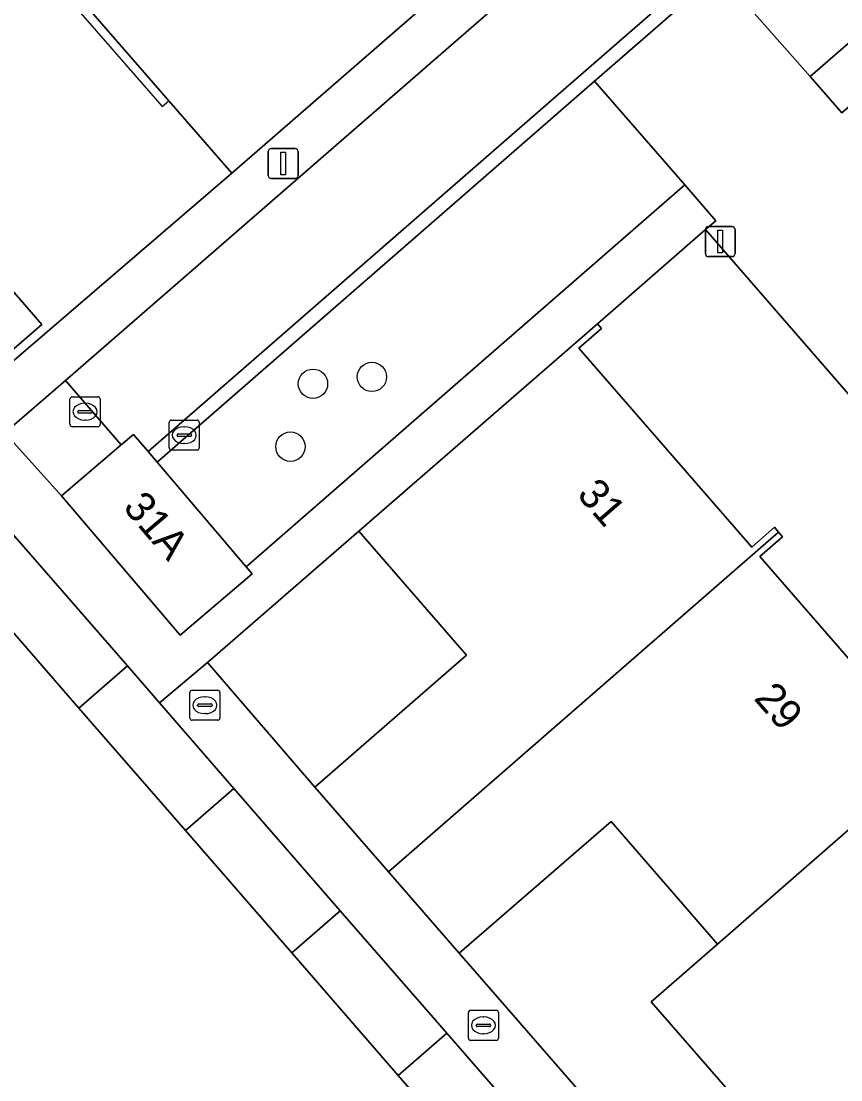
# Model space of a CAD drawing. Extents: x 155887 to 156869, y 383880 to 384678.
# Drawn here: x 156381.91 to 156409.2, y 384258.96 to 384294.18 of the extents above; entities that cross this region are included whole.
import ezdxf

# ---------------------------------------------------------------- set-up
doc = ezdxf.new("R2010")
doc.units = 0
for name, color, linetype in [('IMGEO_Boom', 7, 'Continuous'), ('IMGEO_Erf', 7, 'Continuous'), ('IMGEO_Groenvoorziening', 7, 'Continuous'), ('IMGEO_Kolk', 7, 'Continuous'), ('IMGEO_Lichtmast', 7, 'Continuous'), ('IMGEO_Muur', 7, 'Continuous'), ('IMGEO_Pand', 7, 'Continuous'), ('IMGEO_Pand_nummerreeks', 7, 'Continuous'), ('IMGEO_Pand_overbouw', 7, 'Continuous'), ('IMGEO_Parkeervlak_open', 7, 'Continuous'), ('IMGEO_Rijbaan_lokaal_open', 7, 'Continuous'), ('IMGEO_Rioolput', 7, 'Continuous'), ('IMGEO_Voetpad_open', 7, 'Continuous')]:
    doc.layers.add(name, color=color, linetype=linetype)

msp = doc.modelspace()

# ---------------------------------------------------------------- linework, layer by layer
at = {"layer": 'IMGEO_Boom'}
for centre in [(156391.626, 384282.116), (156393.588, 384282.345), (156390.877, 384280.024)]:
    msp.add_circle(centre, 0.489, dxfattribs=at)
at = {"layer": 'IMGEO_Erf'}
for points in [[(156344.67, 384322.764), (156372.42, 384290.834), (156373.841, 384292.068), (156375.486, 384291.951), (156376.62, 384290.644), (156374.319, 384288.646), (156380.323, 384281.751), (156388.92, 384289.129), (156386.832, 384291.534), (156382.893, 384296.069)], [(156424.958, 384256.644), (156428.934, 384260.101), (156428.797, 384260.259), (156428.436, 384259.936), (156404.697, 384287.244), (156401.095, 384284.112), (156401.232, 384283.954), (156400.481, 384283.301), (156406.231, 384276.684), (156406.986, 384277.34), (156407.123, 384277.182), (156407.262, 384277.022), (156406.507, 384276.366), (156412.125, 384269.9), (156412.88, 384270.556), (156413.028, 384270.385), (156413.156, 384270.238), (156412.402, 384269.583), (156418.022, 384263.115), (156418.777, 384263.771), (156418.935, 384263.589), (156419.053, 384263.453), (156418.298, 384262.797), (156424.073, 384256.151)], [(156381.834, 384250), (156382.765, 384248.929), (156385.046, 384250.912), (156388.568, 384246.825), (156392.093, 384242.735), (156394.92, 384245.164), (156398.446, 384241.107), (156395.615, 384238.647), (156399.058, 384234.651), (156399.61, 384235.127), (156399.89, 384234.801), (156408.835, 384242.587), (156405.094, 384246.887), (156402.386, 384250), (156401.553, 384250.957), (156398.009, 384255.031), (156394.468, 384259.101), (156390.921, 384263.178), (156387.381, 384267.247), (156383.836, 384271.321), (156380.088, 384275.63)]]:
    msp.add_lwpolyline(points, dxfattribs=at)
for points in [[(156382.596, 384284.091), (156380.516, 384282.286), (156379.09, 384283.929), (156381.17, 384285.734)], [(156388.119, 384272.839), (156391.014, 384269.481), (156391.685, 384268.696), (156396.735, 384273.089), (156393.156, 384277.208)], [(156405.093, 384263.471), (156401.551, 384267.546), (156396.494, 384263.169), (156397.021, 384262.56), (156403.577, 384255.034), (156406.41, 384257.503), (156402.886, 384261.548)]]:
    msp.add_lwpolyline(points, close=True, dxfattribs=at)
at = {"layer": 'IMGEO_Groenvoorziening'}
msp.add_lwpolyline([(156385.245, 384280.084), (156383.39, 384282.224), (156381.369, 384280.482), (156383.252, 384278.385)], close=True, dxfattribs=at)
at = {"layer": 'IMGEO_Kolk'}
for p, q in [((156386.841, 384279.981), (156386.841, 384280.833)), ((156386.916, 384280.907), (156387.768, 384280.907)), ((156387.842, 384280.833), (156387.842, 384279.981)), ((156387.1, 384280.401), (156387.1, 384280.413)), ((156387.143, 384280.45), (156387.541, 384280.45)), ((156387.329, 384280.687), (156387.354, 384280.687)), ((156387.584, 384280.413), (156387.584, 384280.401)), ((156387.538, 384280.364), (156387.14, 384280.364)), ((156387.352, 384280.127), (156387.327, 384280.127)), ((156387.768, 384279.907), (156386.916, 384279.907)), ((156387.527, 384270.994), (156387.527, 384271.846)), ((156387.602, 384271.92), (156388.454, 384271.92)), ((156388.015, 384271.7), (156388.04, 384271.7)), ((156388.528, 384271.846), (156388.528, 384270.994)), ((156387.786, 384271.414), (156387.786, 384271.426)), ((156388.224, 384271.377), (156387.826, 384271.377)), ((156387.829, 384271.463), (156388.227, 384271.463)), ((156388.27, 384271.426), (156388.27, 384271.414)), ((156388.454, 384270.92), (156387.602, 384270.92)), ((156388.038, 384271.14), (156388.013, 384271.14)), ((156396.799, 384260.342), (156396.799, 384261.194)), ((156396.874, 384261.268), (156397.726, 384261.268)), ((156397.287, 384261.048), (156397.312, 384261.048)), ((156397.8, 384261.194), (156397.8, 384260.342)), ((156397.058, 384260.762), (156397.058, 384260.774)), ((156397.496, 384260.725), (156397.098, 384260.725)), ((156397.101, 384260.811), (156397.499, 384260.811)), ((156397.542, 384260.774), (156397.542, 384260.762)), ((156397.31, 384260.488), (156397.285, 384260.488)), ((156397.726, 384260.268), (156396.874, 384260.268))]:
    msp.add_line(p, q, dxfattribs=at)
for points in [[(156386.841, 384279.981), (156386.841, 384280.833)], [(156386.916, 384280.907), (156387.768, 384280.907)], [(156387.842, 384280.833), (156387.842, 384279.981)], [(156387.768, 384279.907), (156386.916, 384279.907)], [(156387.527, 384270.994), (156387.527, 384271.846)], [(156387.602, 384271.92), (156388.454, 384271.92)], [(156388.528, 384271.846), (156388.528, 384270.994)], [(156388.454, 384270.92), (156387.602, 384270.92)], [(156396.799, 384260.342), (156396.799, 384261.194)], [(156396.874, 384261.268), (156397.726, 384261.268)], [(156397.8, 384261.194), (156397.8, 384260.342)], [(156397.726, 384260.268), (156396.874, 384260.268)]]:
    msp.add_lwpolyline(points, dxfattribs=at)
for centre, radius, start, end in [((156386.918, 384280.831), 0.0765, 91.552, 178.448), ((156386.918, 384280.831), 0.0765, 91.552, 178.448), ((156387.766, 384280.831), 0.0765, 1.552, 88.448), ((156387.766, 384280.831), 0.0765, 1.552, 88.448), ((156387.14, 384280.41), 0.0403, 85.8775, 175.7526), ((156387.545, 384280.412), 0.0386, 1.7309, 96.639), ((156387.137, 384280.4), 0.0366, 178.938, 274.7102), ((156387.541, 384280.407), 0.043, 264.8664, 352.4533), ((156386.918, 384279.983), 0.0765, 181.552, 268.448), ((156386.918, 384279.983), 0.0765, 181.552, 268.448), ((156387.766, 384279.983), 0.0765, 271.552, 358.448), ((156387.766, 384279.983), 0.0765, 271.552, 358.448), ((156387.604, 384271.844), 0.0765, 91.552, 178.448), ((156387.604, 384271.844), 0.0765, 91.552, 178.448), ((156388.452, 384271.844), 0.0765, 1.552, 88.448), ((156388.452, 384271.844), 0.0765, 1.552, 88.448), ((156387.826, 384271.423), 0.0403, 85.8775, 175.7526), ((156387.823, 384271.413), 0.0366, 178.938, 274.7102), ((156388.227, 384271.42), 0.043, 264.8664, 352.4533), ((156388.231, 384271.425), 0.0386, 1.7309, 96.639), ((156387.604, 384270.996), 0.0765, 181.552, 268.448), ((156387.604, 384270.996), 0.0765, 181.552, 268.448), ((156388.452, 384270.996), 0.0765, 271.552, 358.448), ((156388.452, 384270.996), 0.0765, 271.552, 358.448), ((156396.876, 384261.192), 0.0765, 91.552, 178.448), ((156396.876, 384261.192), 0.0765, 91.552, 178.448), ((156397.724, 384261.192), 0.0765, 1.552, 88.448), ((156397.724, 384261.192), 0.0765, 1.552, 88.448), ((156397.098, 384260.771), 0.0403, 85.8775, 175.7526), ((156397.095, 384260.761), 0.0366, 178.938, 274.7102), ((156397.499, 384260.768), 0.043, 264.8664, 352.4533), ((156397.503, 384260.773), 0.0386, 1.7309, 96.639), ((156396.876, 384260.344), 0.0765, 181.552, 268.448), ((156396.876, 384260.344), 0.0765, 181.552, 268.448), ((156397.724, 384260.344), 0.0765, 271.552, 358.448), ((156397.724, 384260.344), 0.0765, 271.552, 358.448)]:
    msp.add_arc(centre, radius, start, end, dxfattribs=at)
for centre, major_axis, ratio, start_param, end_param in [((156387.328, 384280.407), (-0.387, 0.002), 0.722429, 4.712389, 7.853982), ((156387.353, 384280.407), (-0.39, 0.002), 0.717154, 1.570796, 4.712389), ((156388.014, 384271.42), (-0.387, 0.002), 0.722429, 4.712389, 7.853982), ((156388.039, 384271.42), (-0.39, 0.002), 0.717154, 1.570796, 4.712389), ((156397.286, 384260.768), (-0.387, 0.002), 0.722429, 4.712389, 7.853982), ((156397.311, 384260.768), (-0.39, 0.002), 0.717154, 1.570796, 4.712389)]:
    msp.add_ellipse(centre, major_axis=major_axis, ratio=ratio, start_param=start_param, end_param=end_param, dxfattribs=at)
at = {"layer": 'IMGEO_Lichtmast'}
for p, q in [((156390.238, 384289.945), (156391.028, 384289.945)), ((156391.028, 384289.945), (156390.238, 384289.945)), ((156390.138, 384289.045), (156390.138, 384289.845)), ((156390.138, 384289.845), (156390.138, 384289.045)), ((156391.128, 384289.845), (156391.128, 384289.045)), ((156391.128, 384289.045), (156391.128, 384289.845)), ((156391.028, 384288.945), (156390.238, 384288.945)), ((156390.238, 384288.945), (156391.028, 384288.945)), ((156404.689, 384286.448), (156404.689, 384287.248)), ((156404.689, 384287.248), (156404.689, 384286.448)), ((156404.789, 384287.348), (156405.579, 384287.348)), ((156405.579, 384287.348), (156404.789, 384287.348)), ((156405.679, 384287.248), (156405.679, 384286.448)), ((156405.679, 384286.448), (156405.679, 384287.248)), ((156405.579, 384286.348), (156404.789, 384286.348)), ((156404.789, 384286.348), (156405.579, 384286.348))]:
    msp.add_line(p, q, dxfattribs=at)
for points in [[(156390.558, 384289.82), (156390.708, 384289.82), (156390.708, 384289.07), (156390.558, 384289.07), (156390.558, 384289.82)], [(156405.109, 384287.223), (156405.259, 384287.223), (156405.259, 384286.473), (156405.109, 384286.473), (156405.109, 384287.223)]]:
    msp.add_lwpolyline(points, dxfattribs=at)
for centre, start, end in [((156390.238, 384289.845), 90, 180), ((156390.238, 384289.845), 90, 180), ((156391.028, 384289.845), 0, 90), ((156391.028, 384289.845), 360, 90), ((156390.238, 384289.045), 180, 270), ((156390.238, 384289.045), 180, 270), ((156391.028, 384289.045), 270, 0), ((156391.028, 384289.045), 270, 0), ((156404.789, 384287.248), 90, 180), ((156404.789, 384287.248), 90, 180), ((156405.579, 384287.248), 0, 90), ((156405.579, 384287.248), 360, 90), ((156404.789, 384286.448), 180, 270), ((156404.789, 384286.448), 180, 270), ((156405.579, 384286.448), 270, 0), ((156405.579, 384286.448), 270, 0)]:
    msp.add_arc(centre, 0.1, start, end, dxfattribs=at)
at = {"layer": 'IMGEO_Muur'}
msp.add_lwpolyline([(156388.119, 384272.839), (156393.156, 384277.208)], dxfattribs=at)
at = {"layer": 'IMGEO_Pand'}
for points in [[(156382.893, 384296.069), (156386.832, 384291.534), (156388.92, 384289.129), (156395.866, 384295.161), (156393.835, 384297.5), (156389.835, 384302.105)], [(156380.516, 384282.286), (156382.596, 384284.091), (156381.17, 384285.734), (156379.09, 384283.929)], [(156394.142, 384265.872), (156407.123, 384277.182), (156406.986, 384277.34), (156406.231, 384276.684), (156400.481, 384283.301), (156401.232, 384283.954), (156401.095, 384284.112), (156393.156, 384277.208), (156396.735, 384273.089), (156391.685, 384268.696)], [(156383.252, 384278.385), (156387.202, 384273.749), (156389.605, 384275.797), (156389.407, 384276.029), (156386.443, 384279.509), (156386.144, 384279.859), (156385.655, 384280.433), (156385.245, 384280.084)], [(156383.836, 384271.321), (156385.451, 384272.725), (156381.702, 384277.034), (156380.088, 384275.63)], [(156413.028, 384270.385), (156412.88, 384270.556), (156412.125, 384269.9), (156406.507, 384276.366), (156407.262, 384277.022), (156407.123, 384277.182), (156394.142, 384265.872), (156396.494, 384263.169), (156401.551, 384267.546), (156405.093, 384263.471)], [(156386.52, 384271.496), (156386.513, 384271.504), (156385.451, 384272.725), (156383.836, 384271.321), (156387.381, 384267.247), (156388.995, 384268.651)], [(156418.935, 384263.589), (156418.777, 384263.771), (156418.022, 384263.115), (156412.402, 384269.583), (156413.156, 384270.238), (156413.028, 384270.385), (156405.093, 384263.471), (156402.886, 384261.548), (156406.41, 384257.503), (156403.577, 384255.034), (156405.962, 384252.288)], [(156387.381, 384267.247), (156390.921, 384263.178), (156392.536, 384264.581), (156388.995, 384268.651)], [(156390.921, 384263.178), (156394.468, 384259.101), (156396.083, 384260.505), (156392.536, 384264.581)], [(156399.624, 384256.435), (156396.083, 384260.505), (156394.468, 384259.101), (156398.009, 384255.031)]]:
    msp.add_lwpolyline(points, close=True, dxfattribs=at)
at = {"layer": 'IMGEO_Pand_overbouw'}
msp.add_lwpolyline([(156386.832, 384291.534), (156382.893, 384296.069), (156382.667, 384295.872), (156386.606, 384291.337)], close=True, dxfattribs=at)
at = {"layer": 'IMGEO_Parkeervlak_open'}
for points in [[(156441.648, 384321.401), (156438.632, 384324.873), (156437.211, 384323.647), (156406.642, 384297.047), (156405.446, 384296.062), (156405.14, 384295.795), (156408.176, 384292.336)], [(156404.001, 384288.734), (156400.994, 384292.18), (156386.443, 384279.509), (156389.407, 384276.029)]]:
    msp.add_lwpolyline(points, close=True, dxfattribs=at)
at = {"layer": 'IMGEO_Rijbaan_lokaal_open'}
for points in [[(156405.149, 384296.413), (156402.759, 384299.068), (156383.39, 384282.224), (156385.245, 384280.084), (156385.655, 384280.433), (156386.144, 384279.859), (156399.192, 384291.22)], [(156405.14, 384295.795), (156405.446, 384296.062), (156405.149, 384296.413), (156399.192, 384291.22), (156386.144, 384279.859), (156386.443, 384279.509), (156400.994, 384292.18)], [(156409.564, 384291.419), (156409.233, 384291.131), (156408.176, 384292.336), (156405.14, 384295.795), (156400.994, 384292.18), (156404.001, 384288.734), (156405.041, 384287.543), (156404.697, 384287.244), (156428.436, 384259.936), (156428.797, 384260.259), (156430.054, 384261.381), (156431.589, 384262.733), (156432.92, 384263.843), (156433.259, 384264.139)]]:
    msp.add_lwpolyline(points, close=True, dxfattribs=at)
at = {"layer": 'IMGEO_Rioolput'}
for p, q in [((156383.537, 384280.76), (156383.537, 384281.612)), ((156383.612, 384281.686), (156384.464, 384281.686)), ((156384.025, 384281.466), (156384.05, 384281.466)), ((156384.538, 384281.612), (156384.538, 384280.76)), ((156383.796, 384281.18), (156383.796, 384281.192)), ((156384.234, 384281.143), (156383.836, 384281.143)), ((156383.839, 384281.229), (156384.237, 384281.229)), ((156384.28, 384281.192), (156384.28, 384281.18)), ((156384.048, 384280.906), (156384.023, 384280.906)), ((156384.464, 384280.686), (156383.612, 384280.686))]:
    msp.add_line(p, q, dxfattribs=at)
for points in [[(156383.537, 384280.76), (156383.537, 384281.612)], [(156383.612, 384281.686), (156384.464, 384281.686)], [(156384.538, 384281.612), (156384.538, 384280.76)], [(156384.464, 384280.686), (156383.612, 384280.686)]]:
    msp.add_lwpolyline(points, dxfattribs=at)
for centre, radius, start, end in [((156383.614, 384281.61), 0.0765, 91.552, 178.448), ((156383.614, 384281.61), 0.0765, 91.552, 178.448), ((156384.462, 384281.61), 0.0765, 1.552, 88.448), ((156384.462, 384281.61), 0.0765, 1.552, 88.448), ((156383.836, 384281.189), 0.0403, 85.8775, 175.7526), ((156383.833, 384281.179), 0.0366, 178.938, 274.7102), ((156384.237, 384281.186), 0.043, 264.8664, 352.4533), ((156384.241, 384281.191), 0.0386, 1.7309, 96.639), ((156383.614, 384280.762), 0.0765, 181.552, 268.448), ((156383.614, 384280.762), 0.0765, 181.552, 268.448), ((156384.462, 384280.762), 0.0765, 271.552, 358.448), ((156384.462, 384280.762), 0.0765, 271.552, 358.448)]:
    msp.add_arc(centre, radius, start, end, dxfattribs=at)
for centre, major_axis, ratio, start_param, end_param in [((156384.024, 384281.186), (-0.387, 0.002), 0.722429, 4.712389, 7.853982), ((156384.049, 384281.186), (-0.39, 0.002), 0.717154, 1.570796, 4.712389)]:
    msp.add_ellipse(centre, major_axis=major_axis, ratio=ratio, start_param=start_param, end_param=end_param, dxfattribs=at)
at = {"layer": 'IMGEO_Voetpad_open'}
for points in [[(156438.077, 384316.244), (156438.828, 384316.897), (156442.421, 384320.021), (156442.663, 384320.232), (156441.648, 384321.401), (156408.176, 384292.336), (156409.233, 384291.131), (156409.564, 384291.419), (156413.155, 384294.555), (156421.071, 384301.467), (156430.86, 384309.973)], [(156397.021, 384262.56), (156396.494, 384263.169), (156394.142, 384265.872), (156391.685, 384268.696), (156391.014, 384269.481), (156388.119, 384272.839), (156386.513, 384271.504), (156386.52, 384271.496), (156388.995, 384268.651), (156392.536, 384264.581), (156396.083, 384260.505), (156399.624, 384256.435), (156403.168, 384252.361), (156405.222, 384250), (156406.709, 384248.29), (156410.449, 384243.991), (156411.974, 384245.385), (156409.078, 384248.712), (156408.298, 384249.599), (156407.95, 384250), (156405.962, 384252.288), (156403.577, 384255.034)]]:
    msp.add_lwpolyline(points, close=True, dxfattribs=at)
msp.add_lwpolyline([(156395.866, 384295.161), (156388.92, 384289.129), (156380.323, 384281.751), (156378.876, 384280.304), (156381.702, 384277.034), (156385.451, 384272.725), (156386.513, 384271.504), (156388.119, 384272.839), (156393.156, 384277.208), (156401.095, 384284.112), (156404.697, 384287.244), (156405.041, 384287.543), (156404.001, 384288.734), (156389.407, 384276.029), (156389.605, 384275.797), (156387.202, 384273.749), (156383.252, 384278.385), (156381.369, 384280.482), (156383.39, 384282.224), (156402.759, 384299.068)], dxfattribs=at)

# ---------------------------------------------------------------- texts
at = {"layer": 'IMGEO_Pand_nummerreeks'}
for s, rotation, p in [('31', 310.989, (156400.384, 384278.413)), ('31A', 310.4287, (156385.271, 384277.988)), ('29', 310.989, (156406.277, 384271.632))]:
    msp.add_text(s, height=1, rotation=rotation, dxfattribs=at).set_placement(p)

doc.saveas('drawing.dxf')
